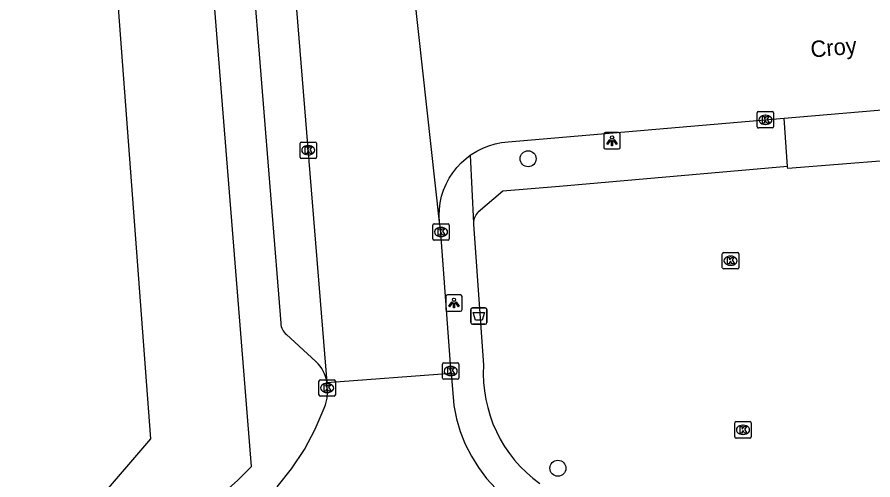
# Model space of a CAD drawing. Extents: x 157793 to 159380, y 380882 to 382313.
# Drawn here: x 158137.7 to 158189.9, y 381055 to 381083.3 of the extents above; entities that cross this region are included whole.
import ezdxf

# ---------------------------------------------------------------- set-up
doc = ezdxf.new("R2010")
doc.units = 0
for name, color, linetype in [('IMGEO_Afvalbak', 7, 'Continuous'), ('IMGEO_Boom', 7, 'Continuous'), ('IMGEO_Kolk', 7, 'Continuous'), ('IMGEO_Lichtpunt', 7, 'Continuous'), ('IMGEO_Openbare_ruimte_label', 7, 'Continuous'), ('IMGEO_Pand', 7, 'Continuous'), ('IMGEO_Rijbaan_lokaal_gesloten', 7, 'Continuous'), ('IMGEO_Voetpad_open', 7, 'Continuous')]:
    doc.layers.add(name, color=color, linetype=linetype)

msp = doc.modelspace()

# ---------------------------------------------------------------- linework, layer by layer
at = {"layer": 'IMGEO_Afvalbak'}
for p, q in [((158165.37, 381064.603), (158165.37, 381065.403)), ((158165.37, 381065.403), (158165.37, 381064.603)), ((158165.47, 381065.503), (158166.26, 381065.503)), ((158166.26, 381065.503), (158165.47, 381065.503)), ((158166.36, 381065.403), (158166.36, 381064.603)), ((158166.36, 381064.603), (158166.36, 381065.403)), ((158166.26, 381064.503), (158165.47, 381064.503)), ((158165.47, 381064.503), (158166.26, 381064.503))]:
    msp.add_line(p, q, dxfattribs=at)
msp.add_lwpolyline([(158165.513, 381065.217), (158166.217, 381065.217), (158166.068, 381064.747), (158165.662, 381064.747), (158165.513, 381065.217)], dxfattribs=at)
for centre, start, end in [((158165.47, 381065.403), 90, 180), ((158165.47, 381065.403), 90, 180), ((158166.26, 381065.403), 0, 90), ((158166.26, 381065.403), 360, 90), ((158165.47, 381064.603), 180, 270), ((158165.47, 381064.603), 180, 270), ((158166.26, 381064.603), 270, 0), ((158166.26, 381064.603), 270, 0)]:
    msp.add_arc(centre, 0.1, start, end, dxfattribs=at)
at = {"layer": 'IMGEO_Boom'}
for centre in [(158168.876, 381074.61), (158170.698, 381055.71)]:
    msp.add_circle(centre, 0.489, dxfattribs=at)
at = {"layer": 'IMGEO_Kolk'}
for p, q in [((158182.874, 381076.56), (158182.874, 381077.412)), ((158182.949, 381077.486), (158183.801, 381077.486)), ((158183.362, 381077.266), (158183.387, 381077.266)), ((158183.875, 381077.412), (158183.875, 381076.56)), ((158183.385, 381076.706), (158183.36, 381076.706)), ((158183.801, 381076.486), (158182.949, 381076.486)), ((158154.942, 381074.701), (158154.942, 381075.553)), ((158155.017, 381075.627), (158155.869, 381075.627)), ((158155.943, 381075.553), (158155.943, 381074.701)), ((158155.43, 381075.407), (158155.455, 381075.407)), ((158155.869, 381074.627), (158155.017, 381074.627)), ((158155.453, 381074.847), (158155.428, 381074.847)), ((158163.054, 381069.71), (158163.054, 381070.562)), ((158163.129, 381070.636), (158163.981, 381070.636)), ((158163.542, 381070.416), (158163.567, 381070.416)), ((158164.055, 381070.562), (158164.055, 381069.71)), ((158163.565, 381069.856), (158163.54, 381069.856)), ((158163.981, 381069.636), (158163.129, 381069.636)), ((158180.743, 381067.956), (158180.743, 381068.808)), ((158180.818, 381068.882), (158181.67, 381068.882)), ((158181.744, 381068.808), (158181.744, 381067.956)), ((158181.231, 381068.662), (158181.256, 381068.662)), ((158181.67, 381067.882), (158180.818, 381067.882)), ((158181.254, 381068.102), (158181.229, 381068.102)), ((158163.644, 381061.219), (158163.644, 381062.071)), ((158163.719, 381062.145), (158164.571, 381062.145)), ((158164.132, 381061.925), (158164.157, 381061.925)), ((158164.645, 381062.071), (158164.645, 381061.219)), ((158156.096, 381060.185), (158156.096, 381061.037)), ((158156.171, 381061.111), (158157.023, 381061.111)), ((158156.584, 381060.891), (158156.609, 381060.891)), ((158157.097, 381061.037), (158157.097, 381060.185)), ((158164.571, 381061.145), (158163.719, 381061.145)), ((158164.155, 381061.365), (158164.13, 381061.365)), ((158157.023, 381060.111), (158156.171, 381060.111)), ((158156.607, 381060.331), (158156.582, 381060.331)), ((158181.505, 381057.629), (158181.505, 381058.481)), ((158181.58, 381058.555), (158182.432, 381058.555)), ((158181.993, 381058.335), (158182.018, 381058.335)), ((158182.506, 381058.481), (158182.506, 381057.629)), ((158182.016, 381057.775), (158181.991, 381057.775)), ((158182.432, 381057.555), (158181.58, 381057.555))]:
    msp.add_line(p, q, dxfattribs=at)
for points in [[(158182.874, 381076.56), (158182.874, 381077.412)], [(158182.949, 381077.486), (158183.801, 381077.486)], [(158183.195, 381077.186), (158183.318, 381077.186), (158183.318, 381077.035), (158183.448, 381077.186), (158183.612, 381077.186), (158183.466, 381077.035), (158183.619, 381076.786), (158183.467, 381076.786), (158183.382, 381076.95), (158183.318, 381076.883), (158183.318, 381076.786), (158183.195, 381076.786), (158183.195, 381077.186)], [(158183.875, 381077.412), (158183.875, 381076.56)], [(158183.801, 381076.486), (158182.949, 381076.486)], [(158154.942, 381074.701), (158154.942, 381075.553)], [(158155.017, 381075.627), (158155.869, 381075.627)], [(158155.943, 381075.553), (158155.943, 381074.701)], [(158155.263, 381075.327), (158155.386, 381075.327), (158155.386, 381075.176), (158155.516, 381075.327), (158155.68, 381075.327), (158155.534, 381075.176), (158155.687, 381074.927), (158155.535, 381074.927), (158155.45, 381075.091), (158155.386, 381075.024), (158155.386, 381074.927), (158155.263, 381074.927), (158155.263, 381075.327)], [(158155.869, 381074.627), (158155.017, 381074.627)], [(158163.054, 381069.71), (158163.054, 381070.562)], [(158163.129, 381070.636), (158163.981, 381070.636)], [(158163.375, 381070.336), (158163.498, 381070.336), (158163.498, 381070.185), (158163.628, 381070.336), (158163.792, 381070.336), (158163.646, 381070.185), (158163.799, 381069.936), (158163.647, 381069.936), (158163.562, 381070.1), (158163.498, 381070.033), (158163.498, 381069.936), (158163.375, 381069.936), (158163.375, 381070.336)], [(158164.055, 381070.562), (158164.055, 381069.71)], [(158163.981, 381069.636), (158163.129, 381069.636)], [(158180.743, 381067.956), (158180.743, 381068.808)], [(158180.818, 381068.882), (158181.67, 381068.882)], [(158181.744, 381068.808), (158181.744, 381067.956)], [(158181.064, 381068.582), (158181.187, 381068.582), (158181.187, 381068.431), (158181.317, 381068.582), (158181.481, 381068.582), (158181.335, 381068.431), (158181.488, 381068.182), (158181.336, 381068.182), (158181.251, 381068.346), (158181.187, 381068.279), (158181.187, 381068.182), (158181.064, 381068.182), (158181.064, 381068.582)], [(158181.67, 381067.882), (158180.818, 381067.882)], [(158163.644, 381061.219), (158163.644, 381062.071)], [(158163.719, 381062.145), (158164.571, 381062.145)], [(158164.645, 381062.071), (158164.645, 381061.219)], [(158163.965, 381061.845), (158164.088, 381061.845), (158164.088, 381061.694), (158164.218, 381061.845), (158164.382, 381061.845), (158164.236, 381061.694), (158164.389, 381061.445), (158164.237, 381061.445), (158164.152, 381061.609), (158164.088, 381061.542), (158164.088, 381061.445), (158163.965, 381061.445), (158163.965, 381061.845)], [(158156.096, 381060.185), (158156.096, 381061.037)], [(158156.171, 381061.111), (158157.023, 381061.111)], [(158157.097, 381061.037), (158157.097, 381060.185)], [(158164.571, 381061.145), (158163.719, 381061.145)], [(158156.417, 381060.811), (158156.54, 381060.811), (158156.54, 381060.66), (158156.67, 381060.811), (158156.834, 381060.811), (158156.688, 381060.66), (158156.841, 381060.411), (158156.689, 381060.411), (158156.604, 381060.575), (158156.54, 381060.508), (158156.54, 381060.411), (158156.417, 381060.411), (158156.417, 381060.811)], [(158157.023, 381060.111), (158156.171, 381060.111)], [(158181.505, 381057.629), (158181.505, 381058.481)], [(158181.58, 381058.555), (158182.432, 381058.555)], [(158182.506, 381058.481), (158182.506, 381057.629)], [(158181.826, 381058.255), (158181.949, 381058.255), (158181.949, 381058.104), (158182.079, 381058.255), (158182.243, 381058.255), (158182.097, 381058.104), (158182.25, 381057.855), (158182.098, 381057.855), (158182.013, 381058.019), (158181.949, 381057.952), (158181.949, 381057.855), (158181.826, 381057.855), (158181.826, 381058.255)], [(158182.432, 381057.555), (158181.58, 381057.555)]]:
    msp.add_lwpolyline(points, dxfattribs=at)
for centre, start, end in [((158182.951, 381077.41), 91.552, 178.448), ((158182.951, 381077.41), 91.552, 178.448), ((158183.799, 381077.41), 1.552, 88.448), ((158183.799, 381077.41), 1.552, 88.448), ((158182.951, 381076.562), 181.552, 268.448), ((158182.951, 381076.562), 181.552, 268.448), ((158183.799, 381076.562), 271.552, 358.448), ((158183.799, 381076.562), 271.552, 358.448), ((158155.019, 381075.551), 91.552, 178.448), ((158155.019, 381075.551), 91.552, 178.448), ((158155.867, 381075.551), 1.552, 88.448), ((158155.867, 381075.551), 1.552, 88.448), ((158155.019, 381074.703), 181.552, 268.448), ((158155.019, 381074.703), 181.552, 268.448), ((158155.867, 381074.703), 271.552, 358.448), ((158155.867, 381074.703), 271.552, 358.448), ((158163.131, 381070.56), 91.552, 178.448), ((158163.131, 381070.56), 91.552, 178.448), ((158163.979, 381070.56), 1.552, 88.448), ((158163.979, 381070.56), 1.552, 88.448), ((158163.131, 381069.712), 181.552, 268.448), ((158163.131, 381069.712), 181.552, 268.448), ((158163.979, 381069.712), 271.552, 358.448), ((158163.979, 381069.712), 271.552, 358.448), ((158180.82, 381068.806), 91.552, 178.448), ((158180.82, 381068.806), 91.552, 178.448), ((158181.668, 381068.806), 1.552, 88.448), ((158181.668, 381068.806), 1.552, 88.448), ((158180.82, 381067.958), 181.552, 268.448), ((158180.82, 381067.958), 181.552, 268.448), ((158181.668, 381067.958), 271.552, 358.448), ((158181.668, 381067.958), 271.552, 358.448), ((158163.721, 381062.069), 91.552, 178.448), ((158163.721, 381062.069), 91.552, 178.448), ((158164.569, 381062.069), 1.552, 88.448), ((158164.569, 381062.069), 1.552, 88.448), ((158156.173, 381061.035), 91.552, 178.448), ((158156.173, 381061.035), 91.552, 178.448), ((158157.021, 381061.035), 1.552, 88.448), ((158157.021, 381061.035), 1.552, 88.448), ((158163.721, 381061.221), 181.552, 268.448), ((158163.721, 381061.221), 181.552, 268.448), ((158164.569, 381061.221), 271.552, 358.448), ((158164.569, 381061.221), 271.552, 358.448), ((158156.173, 381060.187), 181.552, 268.448), ((158156.173, 381060.187), 181.552, 268.448), ((158157.021, 381060.187), 271.552, 358.448), ((158157.021, 381060.187), 271.552, 358.448), ((158181.582, 381058.479), 91.552, 178.448), ((158181.582, 381058.479), 91.552, 178.448), ((158182.43, 381058.479), 1.552, 88.448), ((158182.43, 381058.479), 1.552, 88.448), ((158181.582, 381057.631), 181.552, 268.448), ((158181.582, 381057.631), 181.552, 268.448), ((158182.43, 381057.631), 271.552, 358.448), ((158182.43, 381057.631), 271.552, 358.448)]:
    msp.add_arc(centre, 0.0765, start, end, dxfattribs=at)
for centre, major_axis, ratio, start_param, end_param in [((158183.361, 381076.986), (-0.387, 0.002), 0.722429, 4.712389, 7.853982), ((158183.386, 381076.986), (-0.39, 0.002), 0.717154, 1.570796, 4.712389), ((158155.429, 381075.127), (-0.387, 0.002), 0.722429, 4.712389, 7.853982), ((158155.454, 381075.127), (-0.39, 0.002), 0.717154, 1.570796, 4.712389), ((158163.541, 381070.136), (-0.387, 0.002), 0.722429, 4.712389, 7.853982), ((158163.566, 381070.136), (-0.39, 0.002), 0.717154, 1.570796, 4.712389), ((158181.23, 381068.382), (-0.387, 0.002), 0.722429, 4.712389, 7.853982), ((158181.255, 381068.382), (-0.39, 0.002), 0.717154, 1.570796, 4.712389), ((158164.131, 381061.645), (-0.387, 0.002), 0.722429, 4.712389, 7.853982), ((158164.156, 381061.645), (-0.39, 0.002), 0.717154, 1.570796, 4.712389), ((158156.583, 381060.611), (-0.387, 0.002), 0.722429, 4.712389, 7.853982), ((158156.608, 381060.611), (-0.39, 0.002), 0.717154, 1.570796, 4.712389), ((158181.992, 381058.055), (-0.387, 0.002), 0.722429, 4.712389, 7.853982), ((158182.017, 381058.055), (-0.39, 0.002), 0.717154, 1.570796, 4.712389)]:
    msp.add_ellipse(centre, major_axis=major_axis, ratio=ratio, start_param=start_param, end_param=end_param, dxfattribs=at)
at = {"layer": 'IMGEO_Lichtpunt'}
for p, q in [((158173.505, 381076.112), (158173.505, 381075.305)), ((158173.505, 381076.112), (158173.505, 381075.305)), ((158174.407, 381076.207), (158173.599, 381076.207)), ((158174.407, 381076.207), (158173.599, 381076.207)), ((158174.501, 381075.305), (158174.501, 381076.112)), ((158174.501, 381075.305), (158174.501, 381076.112)), ((158173.599, 381075.211), (158174.407, 381075.211)), ((158173.599, 381075.211), (158174.407, 381075.211)), ((158163.846, 381066.201), (158163.846, 381065.394)), ((158163.846, 381066.201), (158163.846, 381065.394)), ((158164.748, 381066.296), (158163.94, 381066.296)), ((158164.748, 381066.296), (158163.94, 381066.296)), ((158164.842, 381065.394), (158164.842, 381066.201)), ((158164.842, 381065.394), (158164.842, 381066.201)), ((158163.94, 381065.3), (158164.748, 381065.3)), ((158163.94, 381065.3), (158164.748, 381065.3))]:
    msp.add_line(p, q, dxfattribs=at)
for points in [[(158173.879, 381075.776), (158173.918, 381075.748), (158173.73, 381075.486), (158173.692, 381075.513), (158173.879, 381075.776)], [(158173.981, 381075.728), (158174.028, 381075.728), (158174.028, 381075.406), (158173.981, 381075.406), (158173.981, 381075.728)], [(158174.091, 381075.748), (158174.129, 381075.775), (158174.316, 381075.513), (158174.277, 381075.485), (158174.091, 381075.748)], [(158164.22, 381065.865), (158164.259, 381065.837), (158164.071, 381065.575), (158164.033, 381065.602), (158164.22, 381065.865)], [(158164.322, 381065.817), (158164.369, 381065.817), (158164.369, 381065.495), (158164.322, 381065.495), (158164.322, 381065.817)], [(158164.432, 381065.837), (158164.47, 381065.864), (158164.657, 381065.602), (158164.618, 381065.574), (158164.432, 381065.837)]]:
    msp.add_lwpolyline(points, dxfattribs=at)
for centre in [(158174.004, 381075.91), (158164.345, 381065.999)]:
    msp.add_circle(centre, 0.0994, dxfattribs=at)
for centre, start, end in [((158173.599, 381076.112), 90, 180), ((158173.599, 381076.112), 90, 180), ((158174.407, 381076.112), 0, 90), ((158174.407, 381076.112), 0, 90), ((158173.599, 381075.305), 180, 270), ((158173.599, 381075.305), 180, 270), ((158174.407, 381075.305), 270, 0), ((158174.407, 381075.305), 270, 360), ((158163.94, 381066.201), 90, 180), ((158163.94, 381066.201), 90, 180), ((158164.748, 381066.201), 0, 90), ((158164.748, 381066.201), 0, 90), ((158163.94, 381065.394), 180, 270), ((158163.94, 381065.394), 180, 270), ((158164.748, 381065.394), 270, 0), ((158164.748, 381065.394), 270, 360)]:
    msp.add_arc(centre, 0.0946, start, end, dxfattribs=at)
at = {"layer": 'IMGEO_Pand'}
msp.add_lwpolyline([(158134.959, 381117.688), (158136.463, 381097.75), (158131.868, 381097.404), (158132.4, 381090.342), (158143.27, 381091.162), (158145.808, 381057.515), (158136.441, 381046.621), (158131.456, 381046.245), (158106.652, 381044.375), (158105.86, 381054.876), (158077.173, 381052.713), (158072.661, 381112.544), (158072.644, 381112.772)], dxfattribs=at)
at = {"layer": 'IMGEO_Rijbaan_lokaal_gesloten'}
for points in [[(158163.463, 381070.73), (158160.906, 381093.85)], [(158154.179, 381090.5), (158156.578, 381060.941)], [(158184.529, 381077.082), (158199.599, 381078.363), (158206.642, 381079.916), (158213.519, 381082.092), (158215.221, 381082.786)], [(158165.343, 381074.825), (158165.404, 381074.87), (158165.745, 381075.079), (158166.103, 381075.257), (158166.475, 381075.402), (158166.859, 381075.514), (158167.251, 381075.591), (158167.649, 381075.632), (158184.529, 381077.082)], [(158163.463, 381070.73), (158163.442, 381071.129), (158163.456, 381071.528), (158163.506, 381071.925), (158163.591, 381072.316), (158163.711, 381072.697), (158163.864, 381073.066), (158164.05, 381073.421), (158164.267, 381073.757), (158164.512, 381074.072), (158164.785, 381074.364), (158165.083, 381074.631), (158165.343, 381074.825)], [(158164.18, 381061.511), (158163.518, 381070.346), (158163.463, 381070.73)], [(158156.578, 381060.941), (158164.18, 381061.511)], [(158164.18, 381061.511), (158164.328, 381059.544), (158164.493, 381058.737), (158164.729, 381057.947), (158165.035, 381057.182), (158165.408, 381056.448), (158165.845, 381055.749), (158166.342, 381055.092), (158166.897, 381054.483)], [(158153.551, 381054.581), (158154.428, 381055.681), (158155.203, 381056.856), (158155.87, 381058.094), (158156.424, 381059.388), (158156.497, 381059.585), (158156.599, 381059.987), (158156.61, 381060.377), (158156.578, 381060.941)]]:
    msp.add_lwpolyline(points, dxfattribs=at)
at = {"layer": 'IMGEO_Voetpad_open'}
for points in [[(158150.213, 381054.177), (158151.122, 381054.959), (158151.977, 381055.822), (158149.076, 381091.874)], [(158151.986, 381086.576), (158153.767, 381064.564)], [(158184.733, 381074.138), (158184.529, 381077.082)], [(158197.853, 381075.053), (158190.893, 381074.499), (158184.748, 381074.01), (158184.733, 381074.138)], [(158165.343, 381074.825), (158165.533, 381070.684)], [(158184.733, 381074.138), (158170.787, 381072.921), (158167.333, 381072.619), (158165.831, 381071.354)], [(158165.533, 381070.684), (158165.534, 381070.609), (158166.153, 381062.014)], [(158154.114, 381063.867), (158155.902, 381062.221)]]:
    msp.add_lwpolyline(points, dxfattribs=at)
for centre, radius, start, end in [((158166.505, 381070.653), 0.972, 133.8701, 178.1732), ((158154.707, 381064.597), 0.941, 182.0297, 230.903), ((158154.609, 381060.719), 1.982, 6.4205, 49.2588), ((158174.4, 381061.499), 8.263, 176.4265, 234.4197)]:
    msp.add_arc(centre, radius, start, end, dxfattribs=at)

# ---------------------------------------------------------------- texts
at = {"layer": 'IMGEO_Openbare_ruimte_label'}
msp.add_text('Croy', height=1, rotation=5.0492, dxfattribs=at).set_placement((158186.176, 381080.785))

doc.saveas('drawing.dxf')
